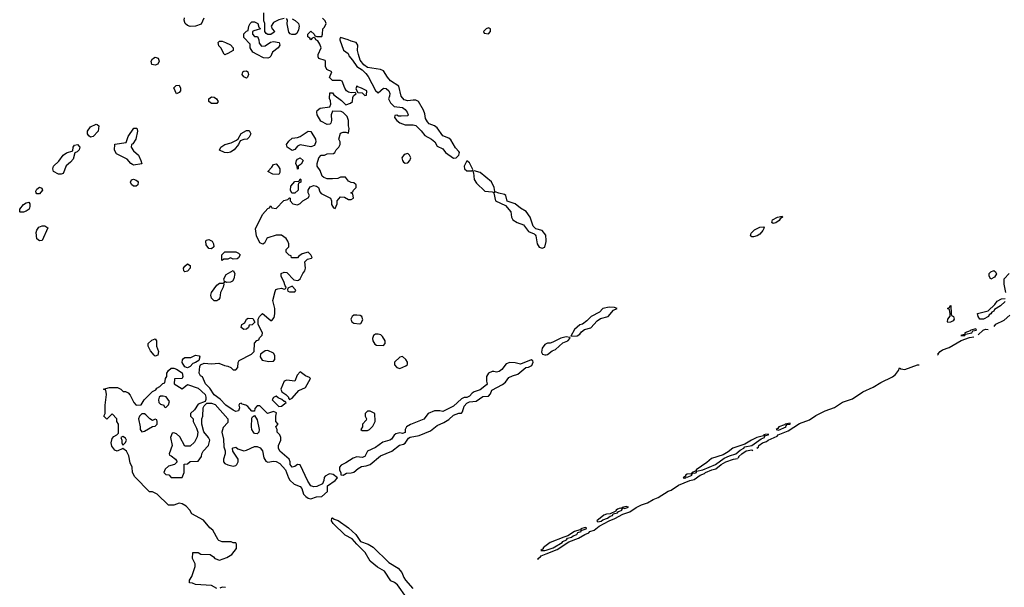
# Model space of a CAD drawing. Header units: inches. Extents: x 2348341 to 2479810, y 460419 to 613669.
# Tile 668 of 721: x 2456082 to 2463410, y 546036 to 550259. Entities that reach past the tile are written whole.
import ezdxf

# ---------------------------------------------------------------- set-up
doc = ezdxf.new("R2010")
doc.units = ezdxf.units.IN
doc.header["$MEASUREMENT"] = 0
for name, color, linetype in [('C4554', 7, 'Continuous'), ('C4555', 7, 'Continuous'), ('C4564', 7, 'Continuous')]:
    doc.layers.add(name, color=color, linetype=linetype)

msp = doc.modelspace()

# ---------------------------------------------------------------- linework, layer by layer
at = {"layer": 'C4554', "color": 2}
for points, elevation in [([(2457550, 546028), (2457508.7, 546048.7), (2457390, 546058), (2457367.3, 546067.3), (2457346, 546070), (2457346, 546090), (2457363.1, 546116.9), (2457388.7, 546190), (2457388, 546210), (2457368, 546250), (2457370, 546294), (2457410, 546294), (2457430, 546282), (2457499.6, 546279.6), (2457523.6, 546263.6), (2457534, 546250), (2457570, 546238), (2457623.1, 546256.9), (2457660.4, 546279.6), (2457696.4, 546323.6), (2457696.4, 546356.4), (2457690, 546366), (2457670, 546366), (2457655.3, 546375.3), (2457590, 546375.3), (2457564.7, 546384.7), (2457558, 546390), (2457520.4, 546460.4), (2457498, 546478), (2457450, 546535.3), (2457363.1, 546583.1), (2457348, 546610), (2457320.4, 546640.4), (2457290, 546658), (2457270, 546662), (2457230, 546646), (2457190, 546646), (2457106, 546730), (2457070, 546746), (2457047.3, 546747.3), (2456938, 546858), (2456922, 546890), (2456918, 546930), (2456903.1, 546963.1), (2456894.6, 547014.6), (2456878, 547050), (2456850, 547068), (2456808.4, 547048.4), (2456790, 547055.3), (2456767, 547087), (2456762.7, 547110), (2456770, 547142), (2456782, 547158), (2456806, 547170), (2456816.4, 547183.6), (2456818, 547250), (2456806, 547270), (2456806, 547290), (2456770, 547326), (2456730, 547286), (2456708.4, 547308.4), (2456718, 547330), (2456718, 547390), (2456728, 547470), (2456722, 547502), (2456706, 547510), (2456750, 547522), (2456810, 547522), (2456834, 547510), (2456852.7, 547492.7), (2456870, 547492), (2456890, 547482), (2456905.4, 547465.4), (2456932, 547410), (2456950, 547392), (2456987.3, 547392.7), (2457008, 547430), (2457070, 547492), (2457094.6, 547505.4), (2457102, 547518), (2457126, 547530), (2457147.3, 547552.7), (2457162, 547558), (2457166, 547590), (2457176.4, 547603.6), (2457178, 547630), (2457188.7, 547650), (2457210, 547666), (2457230, 547666.8), (2457250, 547659.1), (2457290.4, 547630.4), (2457296.3, 547603.7), (2457290, 547588.7), (2457234, 547586), (2457232, 547550), (2457290, 547512), (2457330, 547544.7), (2457410, 547516.4), (2457461.6, 547470), (2457468, 547450), (2457467.3, 547432.7), (2457462, 547418), (2457410, 547398), (2457383.6, 547356.4), (2457354, 547330), (2457354, 547310), (2457374, 547290), (2457374, 547270), (2457398.8, 547218.8), (2457406.8, 547190), (2457403.5, 547156.5), (2457383.6, 547116.4), (2457350, 547086), (2457310, 547086), (2457274.6, 547154.6), (2457250, 547178), (2457230, 547186), (2457218, 547182), (2457204.7, 547150), (2457218, 547090), (2457194, 547030), (2457198, 547018), (2457210, 547014), (2457242, 546990), (2457254, 546970), (2457234, 546950), (2457190, 546938), (2457165.4, 546914.6), (2457154, 546890), (2457170, 546874), (2457191.6, 546871.6), (2457210, 546854), (2457290, 546854), (2457306, 546890), (2457307.3, 546952.7), (2457330, 546954), (2457350, 546972), (2457410, 546974), (2457435.3, 547010), (2457438, 547030), (2457448, 547050), (2457488, 547090), (2457498, 547130), (2457488, 547150), (2457453.6, 547193.6), (2457438, 547250), (2457438, 547290), (2457446, 547310), (2457448, 547370), (2457454, 547386), (2457474, 547406), (2457510, 547406), (2457536.7, 547396.7), (2457630.4, 547290), (2457630, 547262), (2457596, 547224), (2457586, 547190), (2457598, 547138), (2457602, 547082), (2457611.3, 547051.3), (2457611, 547030), (2457598, 546990), (2457598, 546970), (2457610, 546958), (2457630, 546946.8), (2457670, 546938), (2457690, 546942), (2457698, 546950), (2457708, 546970), (2457708, 546990), (2457668.7, 547050), (2457666, 547070), (2457670, 547074), (2457690, 547078), (2457706, 547066), (2457750, 547051.3), (2457770, 547056), (2457830, 547083), (2457850, 547083.8), (2457872.8, 547072.7), (2457890.3, 547050.3), (2457898, 546998), (2457913.7, 546973.7), (2457930, 546967.3), (2457970, 546974), (2457990, 546972.2), (2458017.6, 546957.6), (2458060.5, 546910), (2458082, 546850), (2458092.5, 546832.5), (2458123.8, 546803.8), (2458170, 546786), (2458182.8, 546770), (2458194.8, 546730), (2458210.5, 546710.5), (2458230, 546698.8), (2458250, 546694), (2458290, 546708.2), (2458330, 546712), (2458372.3, 546747.7), (2458374, 546790), (2458429, 546830), (2458448, 546850), (2458415.1, 546875.1), (2458390, 546880.9), (2458381.6, 546878.4), (2458356.3, 546863.7), (2458347.5, 546852.5), (2458346, 546830), (2458334.8, 546805.2), (2458294, 546786), (2458270, 546782.7), (2458249.2, 546790), (2458226.8, 546826.8), (2458170, 546948), (2458150, 546948.7), (2458130, 546935.3), (2458108.7, 546930), (2458094, 546950), (2458095.3, 546970), (2458088.7, 546990), (2458019, 547050), (2458009.2, 547070), (2458009.1, 547090.9), (2458026, 547130), (2458026, 547150), (2458018, 547170), (2457998, 547190), (2457998, 547210), (2457988.9, 547228.9), (2458006, 547250), (2457988.7, 547270), (2457988, 547310), (2457994, 547334), (2457970, 547344), (2457926, 547330), (2457870, 547386), (2457850, 547386), (2457832.7, 547367.3), (2457830, 547346), (2457810, 547346), (2457780.4, 547380.4), (2457766, 547390), (2457738, 547398), (2457730, 547406), (2457718, 547402), (2457714, 547390), (2457718, 547370), (2457711.3, 547350), (2457690, 547344.5), (2457670, 547353.2), (2457616, 547390), (2457575.1, 547435.1), (2457528.3, 547468.3), (2457496.6, 547516.6), (2457466, 547550), (2457442, 547602), (2457428.7, 547610), (2457418, 547630), (2457422, 547678), (2457428.4, 547691.6), (2457456, 547704), (2457510, 547698.8), (2457563.6, 547703.6), (2457605.4, 547685.4), (2457630, 547682), (2457654, 547670), (2457670, 547654), (2457690, 547654), (2457706, 547670), (2457707.3, 547707.3), (2457716.4, 547723.6), (2457806, 547770), (2457826, 547790), (2457828.4, 547851.6), (2457847.3, 547872.7), (2457862, 547878), (2457867.3, 547892.7), (2457887.3, 547912.7), (2457888, 547930), (2457858, 547990), (2457858, 548030), (2457866, 548050), (2457890, 548074), (2457950, 548022), (2457958, 548022), (2457976.4, 548043.6), (2457982, 548070), (2457982, 548110), (2457966.6, 548170), (2457982.5, 548237.5), (2457989.4, 548250.6), (2458003.2, 548256.8), (2458030, 548261), (2458050, 548254), (2458062, 548258), (2458066, 548270), (2458058, 548278), (2458048.7, 548310), (2458028.4, 548348.4), (2458029, 548370), (2458050, 548381), (2458070, 548378), (2458123.4, 548323.4), (2458150, 548319.1), (2458158, 548322), (2458170, 548331), (2458189.4, 548370), (2458205.1, 548390), (2458209.6, 548410), (2458203.3, 548456.7), (2458223.3, 548476.7), (2458254.6, 548485.4), (2458258, 548490), (2458248, 548510), (2458228.4, 548528.4), (2458183.5, 548516.5), (2458159.6, 548500.4), (2458150, 548488), (2458106, 548486), (2458102, 548502), (2458087.3, 548507.3), (2458066, 548530), (2458066, 548550), (2458086, 548570), (2458086, 548590), (2458078, 548610), (2458066, 548630), (2458030, 548655.3), (2457990, 548655.3), (2457930, 548635.3), (2457922, 548630), (2457903.6, 548596.4), (2457891.1, 548588.9), (2457870, 548598), (2457844, 548650), (2457836.4, 548703.6), (2457888, 548810), (2457930, 548854), (2457942, 548858), (2457950, 548874), (2457958, 548858), (2457990, 548854), (2458047.3, 548912.7), (2458078, 548922), (2458090, 548934), (2458094, 548930), (2458094, 548910), (2458114, 548890), (2458150, 548882), (2458170, 548892), (2458188.7, 548911.3), (2458230, 548934), (2458238, 548950), (2458228, 548970), (2458228.4, 548991.6), (2458244, 549016), (2458270, 549026), (2458290, 549021), (2458304.7, 549010), (2458316.9, 548976.9), (2458326.4, 548966.4), (2458394, 548930), (2458402, 548910), (2458403.6, 548883.6), (2458418, 548858), (2458430, 548854), (2458446, 548890), (2458446, 548910), (2458470, 548942), (2458499.6, 548939.6), (2458530, 548922), (2458550, 548922), (2458566, 548930), (2458562, 548962), (2458546, 548970), (2458562, 548978), (2458566, 548990), (2458586, 549010), (2458586, 549030), (2458570, 549046), (2458548.4, 549048.4), (2458530, 549058), (2458507.3, 549087.3), (2458470, 549088), (2458450, 549078), (2458410, 549075.3), (2458370, 549075.3), (2458344.7, 549084.7), (2458334, 549094), (2458318, 549138), (2458295.3, 549170), (2458295.3, 549190), (2458308.4, 549231.6), (2458326, 549250), (2458350, 549252), (2458370, 549262), (2458416.4, 549263.6), (2458428.4, 549271.6), (2458438, 549290), (2458458, 549310), (2458466, 549330), (2458466, 549350), (2458458, 549370), (2458470, 549414), (2458490, 549422), (2458510, 549422), (2458530, 549414), (2458535.3, 549450), (2458528.7, 549468.7), (2458528.7, 549510), (2458518, 549538), (2458490, 549568), (2458475.3, 549575.3), (2458410, 549577.2), (2458399.3, 549550), (2458403, 549510), (2458398.8, 549490), (2458390, 549481.2), (2458370, 549478), (2458324, 549504), (2458296.2, 549550), (2458292.3, 549570), (2458296, 549584), (2458318.6, 549601.4), (2458390, 549611.3), (2458397, 549630), (2458395.5, 549655.5), (2458388.4, 549671.6), (2458390, 549714), (2458410, 549714), (2458419.6, 549699.6), (2458478, 549658), (2458510, 549624.7), (2458543.1, 549636.9), (2458558, 549650), (2458560.4, 549679.6), (2458567.3, 549692.7), (2458586, 549710), (2458578, 549718), (2458550, 549715.3), (2458530, 549719), (2458515.3, 549730), (2458502, 549750), (2458482, 549802), (2458470, 549806), (2458410, 549806), (2458388.4, 549828.4), (2458406, 549870), (2458368.4, 549888.4), (2458358, 549910), (2458358, 549950), (2458354.6, 549954.6), (2458309.1, 549969.1), (2458303.1, 549983.1), (2458303.1, 549996.9), (2458304.5, 550000)], 42), ([(2457614, 550000), (2457610, 549998), (2457607.3, 550000)], 42), ([(2457955.9, 550000), (2457950, 549988), (2457942, 549978), (2457930, 549973.2), (2457895.5, 549975.5), (2457848.2, 550000)], 42), ([(2458528.4, 550000), (2458531.3, 549990), (2458558.8, 549958.8), (2458591.3, 549910), (2458630, 549884.7), (2458658, 549858), (2458674.9, 549834.9), (2458730, 549732), (2458750, 549714), (2458788.7, 549750), (2458810, 549746.8), (2458830.4, 549730.4), (2458837.3, 549710), (2458834.8, 549690), (2458826, 549670), (2458841.1, 549641.1), (2458870, 549614), (2458930, 549604.4), (2458950.2, 549590.2), (2458964.9, 549570), (2458974, 549550), (2458970, 549544), (2458920.9, 549540.9), (2458902, 549542), (2458890, 549548), (2458874, 549546), (2458872, 549530), (2458887.7, 549507.7), (2458910, 549491.3), (2458950, 549476), (2459010, 549476), (2459030.6, 549470.6), (2459070.7, 549430.7), (2459096.8, 549396.8), (2459146.8, 549370), (2459171, 549350), (2459190, 549318), (2459230, 549298), (2459251, 549270), (2459310, 549227.7), (2459330, 549230.7), (2459349.3, 549250), (2459354.5, 549270), (2459350, 549279), (2459326, 549306), (2459290, 549364), (2459277, 549377), (2459230, 549394), (2459190, 549454), (2459170, 549469.2), (2459130, 549485.2), (2459118, 549498), (2459103.3, 549523.3), (2459097.5, 549557.5), (2459086.3, 549586.3), (2459049.3, 549649.3), (2459030, 549659.3), (2459010, 549660.7), (2458970, 549654.3), (2458942.6, 549662.6), (2458920.5, 549690), (2458904.7, 549764.7), (2458842.9, 549802.9), (2458819, 549830), (2458790, 549878), (2458767.3, 549887.3), (2458670, 549904), (2458643.2, 549923.2), (2458617.2, 549957.2), (2458604.3, 550000)], 42), ([(2460000, 548615.6), (2459996.6, 548656.6), (2459970, 548689.2), (2459922.9, 548702.9), (2459903.5, 548723.5), (2459880.9, 548790), (2459851.4, 548831.4), (2459810, 548856), (2459770, 548889.3), (2459710, 548908), (2459699.3, 548950), (2459690, 548959.3), (2459647, 548967), (2459621, 548979), (2459611.6, 548968.4), (2459622.8, 548910), (2459697.3, 548877.3), (2459737.3, 548830), (2459742, 548790), (2459751, 548770), (2459784.7, 548750), (2459832.2, 548732.2), (2459870, 548682.8), (2459910, 548666.8), (2459918.8, 548658.8), (2459924, 548650), (2459933, 548590), (2459947.1, 548567.1), (2459970, 548559.1), (2459990, 548566.8), (2460000, 548608.1)], 42), ([(2460000, 547846.9), (2459990, 547841.2), (2459970, 547815.3), (2459965.8, 547785.8), (2459972, 547770), (2459990, 547764.9), (2460000, 547766.1)], 42), ([(2458960.7, 545960.7), (2458893.8, 546053.8), (2458871.9, 546071.9), (2458845.1, 546085.1), (2458795.9, 546155.9), (2458744.7, 546184.8), (2458689.6, 546229.6), (2458654.3, 546294.3), (2458590, 546356), (2458557.2, 546397.3), (2458504.2, 546424.2), (2458415.1, 546510), (2458402.9, 546530), (2458404, 546550), (2458410, 546553.4), (2458422.8, 546542.8), (2458453.4, 546533.4), (2458530, 546479.5), (2458584.9, 546430), (2458617.6, 546377.6), (2458675.8, 546355.8), (2458713.4, 546333.4), (2458830, 546220.5), (2458898.7, 546178.7), (2458926.9, 546146.9), (2458941.3, 546110), (2458954.4, 546090), (2459007.5, 546027.5)], 38), ([(2460000, 546347.3), (2459977, 546330), (2459977, 546323), (2459961, 546310), (2459990, 546308.8), (2460000, 546312.3)], 42), ([(2459942.4, 546241.9), (2459942, 546242), (2459938, 546250), (2459958, 546262), (2459963, 546270), (2460000, 546284.7)], 38), ([(2457614.6, 546034.6), (2457590, 546038), (2457571.6, 546028.4)], 42)]:
    msp.add_lwpolyline(points, dxfattribs=dict(at, elevation=elevation))
at = {"layer": 'C4554', "color": 2, "elevation": 42}
for points in [[(2457090, 549919.3), (2457065.1, 549925.1), (2457059.5, 549950), (2457070, 549966.8), (2457090, 549979.1), (2457112.4, 549972.4), (2457120.7, 549950), (2457110, 549929)], [(2457770, 549824), (2457750, 549834), (2457737.2, 549850), (2457742, 549870), (2457750, 549876), (2457770, 549878.8), (2457781, 549870), (2457786, 549850), (2457778, 549830)], [(2457250, 549708), (2457228.4, 549751.6), (2457246, 549770), (2457270, 549771.3), (2457278, 549750), (2457278, 549730), (2457270, 549718)], [(2458590, 549766), (2458584.7, 549744.7), (2458598, 549718), (2458630, 549714), (2458650, 549694), (2458662, 549698), (2458666, 549730), (2458626, 549750), (2458598, 549758)], [(2457510, 549634), (2457489.3, 549649.3), (2457489.3, 549670.7), (2457510, 549686), (2457530, 549682.8), (2457546, 549670), (2457558.8, 549650), (2457550, 549635.3)], [(2456610, 549384), (2456595.5, 549395.5), (2456586.6, 549410), (2456587, 549430), (2456610, 549460.5), (2456650, 549481), (2456658.8, 549478.8), (2456671.3, 549470), (2456666.8, 549430), (2456630, 549389)], [(2456930, 549177.2), (2456921.5, 549181.5), (2456909.4, 549189.4), (2456882, 549222), (2456802, 549262), (2456788.7, 549288.7), (2456790, 549332), (2456875.3, 549344.7), (2456889.4, 549390.6), (2456932.7, 549452.7), (2456952.7, 549452.7), (2456958, 549430), (2456946, 549370), (2456923.6, 549336.4), (2456914, 549330), (2456912, 549310), (2456930, 549282), (2456966, 549250), (2456984.7, 549210), (2456990, 549186)], [(2457630, 549269.3), (2457606, 549270), (2457570, 549288), (2457578, 549310), (2457608, 549330), (2457656.5, 549343.5), (2457696.4, 549363.6), (2457708.4, 549371.6), (2457729.1, 549410.9), (2457770, 549434), (2457790, 549434), (2457802, 549410), (2457790, 549386), (2457774, 549370), (2457750, 549368), (2457723.6, 549356.4), (2457711.3, 549330), (2457678, 549290), (2457650, 549273.2)], [(2458250, 549312.7), (2458170, 549327), (2458150, 549319), (2458130, 549294), (2458110, 549286.6), (2458073.2, 549310), (2458068.7, 549330), (2458085.2, 549354.8), (2458110, 549378), (2458150, 549382.8), (2458170, 549390.6), (2458229.6, 549430.4), (2458250, 549426.8), (2458282.8, 549370), (2458286.8, 549350), (2458276.8, 549323.2)], [(2456370, 549109), (2456334, 549130), (2456329.2, 549150), (2456333.2, 549170), (2456374.2, 549205.8), (2456405.2, 549250), (2456430, 549268), (2456476.4, 549283.6), (2456481.2, 549310), (2456490, 549324.7), (2456512, 549330), (2456530.6, 549310.6), (2456524.7, 549290), (2456510, 549275.3), (2456491.3, 549268.7), (2456479.1, 549220.9), (2456460.7, 549199.3), (2456427.3, 549172.7), (2456404.7, 549115.3), (2456390, 549109)], [(2458970, 549264), (2458944.5, 549255.5), (2458927.3, 549230), (2458930.8, 549210), (2458939.1, 549199.1), (2458950, 549190.8), (2458970, 549194.8), (2458985.2, 549210), (2458994, 549230), (2458984, 549250)], [(2458010, 549108), (2457966, 549110), (2457928.7, 549130), (2457958.6, 549161.4), (2457970, 549182), (2457990, 549186), (2458006, 549170), (2458017.3, 549150), (2458018, 549122)], [(2458150, 549146), (2458147.3, 549167.3), (2458138, 549190), (2458142, 549210), (2458150, 549222), (2458170, 549231.3), (2458192, 549210), (2458176.9, 549183.1), (2458154, 549170), (2458154, 549150)], [(2459410, 549209.2), (2459390.5, 549170), (2459393.4, 549150), (2459410, 549133.4), (2459450, 549134), (2459454.6, 549145.4), (2459430, 549194)], [(2459465.4, 549134.6), (2459454, 549130), (2459459.8, 549119.8), (2459464, 549070), (2459481.6, 549041.6), (2459543.4, 548983.4), (2459599.3, 548979.3), (2459610, 548972), (2459619, 548981), (2459613.6, 549010), (2459593.6, 549053.6), (2459510, 549120.9)], [(2456930, 549019), (2456912.9, 549032.9), (2456906, 549050), (2456913.2, 549066.8), (2456930, 549073.4), (2456950, 549066), (2456958, 549058), (2456962.8, 549050), (2456961, 549030), (2456950, 549021.2)], [(2458107.3, 548967.3), (2458098, 548990), (2458100.4, 549019.6), (2458130, 549054), (2458162, 549058), (2458170, 549074), (2458174, 549070), (2458174, 549050), (2458158, 549042), (2458154, 549030), (2458154, 548990), (2458130, 548968)], [(2456210, 548962), (2456204, 548970), (2456203.2, 548983.2), (2456210, 548998.8), (2456230, 549013.4), (2456246, 549006), (2456250.7, 548990), (2456230, 548964)], [(2456085.6, 548825.6), (2456082, 548830), (2456083.7, 548850), (2456110, 548884), (2456130, 548897.3), (2456150, 548902), (2456158, 548890), (2456158, 548870), (2456151.3, 548850), (2456130, 548834), (2456110, 548826)], [(2456230, 548614), (2456210, 548629), (2456205.2, 548674.8), (2456210, 548694), (2456224, 548716), (2456250, 548724.7), (2456270, 548724.7), (2456291, 548710), (2456250, 548615.3)], [(2457510, 548554), (2457490, 548557.2), (2457470, 548584), (2457466.6, 548610), (2457470, 548618), (2457490, 548624), (2457514, 548610), (2457524, 548590), (2457526, 548570)], [(2457670, 548478), (2457650, 548488), (2457630, 548478), (2457602, 548478), (2457590, 548468), (2457586, 548470), (2457586, 548510), (2457610, 548532), (2457690.9, 548530.9), (2457710, 548522), (2457722, 548510), (2457710, 548486), (2457699.6, 548480.4)], [(2457310, 548384), (2457304, 548390), (2457300.9, 548410), (2457310, 548426), (2457330, 548442.8), (2457351, 548430), (2457351, 548410), (2457330, 548389)], [(2457623.1, 548303.1), (2457612.7, 548307.3), (2457602, 548302), (2457606, 548310), (2457602, 548330), (2457618, 548362), (2457672, 548392), (2457682, 548370), (2457676, 548330), (2457666.4, 548313.6), (2457650, 548305.2)], [(2457530, 548168), (2457510, 548188), (2457505.2, 548210), (2457509, 548230), (2457550, 548284.7), (2457570, 548298), (2457599.6, 548299.6), (2457602, 548290), (2457596, 548270), (2457576, 548230), (2457571.1, 548188.9), (2457563.6, 548176.4), (2457550, 548168)], [(2458110, 548275.3), (2458078, 548262), (2458074, 548250), (2458078, 548238), (2458090, 548234), (2458130, 548234), (2458136.4, 548243.6), (2458135.3, 548250)], [(2458590, 548061.2), (2458570, 548059.3), (2458556, 548050), (2458547.3, 548030), (2458554.8, 548010), (2458570, 548001.6), (2458610, 547996), (2458620.4, 547999.6), (2458634.6, 548025.4), (2458628, 548050), (2458617.2, 548057.2)], [(2457750, 547954), (2457730, 547968), (2457735.3, 547990), (2457756.5, 548003.5), (2457769.1, 548030.9), (2457781.2, 548038.8), (2457816, 548036), (2457832.7, 548007.3), (2457811.6, 547988.4), (2457790, 547986), (2457784.7, 547970), (2457770, 547955.3)], [(2458750, 547919.3), (2458730, 547919.3), (2458716, 547910), (2458707.5, 547887.5), (2458710.7, 547870), (2458724.5, 547844.5), (2458738, 547838), (2458790, 547834.8), (2458802.7, 547850), (2458800.9, 547870), (2458782, 547902), (2458770, 547913.2)], [(2457090, 547755.3), (2457082, 547762), (2457054.6, 547794.6), (2457038, 547830), (2457038, 547850), (2457066.3, 547873.7), (2457090, 547884.7), (2457101, 547870), (2457100.7, 547830), (2457115.5, 547790), (2457110, 547764)], [(2457930, 547798), (2457910, 547795.3), (2457874, 547770), (2457872, 547750), (2457886.8, 547726.8), (2457936.9, 547716.9), (2457970, 547718), (2457982, 547730), (2457980.4, 547760.4), (2457970, 547778)], [(2457330, 547669.4), (2457310, 547676), (2457290, 547708.7), (2457292.7, 547727.3), (2457301.5, 547738.5), (2457310, 547746), (2457354.6, 547745.4), (2457390, 547762), (2457418, 547758), (2457422, 547750), (2457416, 547724), (2457391.3, 547708.7), (2457370, 547702), (2457350, 547679)], [(2459888.4, 547728.4), (2459810, 547696), (2459770, 547706.6), (2459730, 547709.3), (2459702.5, 547697.5), (2459670, 547655.3), (2459650, 547642), (2459630, 547635.3), (2459610, 547642), (2459599.6, 547640.4), (2459571, 547629), (2459555.3, 547604.7), (2459555.5, 547570), (2459560.5, 547550), (2459557.3, 547542.7), (2459510, 547505.2), (2459464.7, 547490), (2459450, 547481.2), (2459430, 547459), (2459411, 547449), (2459390, 547448.7), (2459370, 547439), (2459310, 547383.7), (2459230, 547342.7), (2459209.1, 547349.1), (2459170, 547349.2), (2459122, 547330), (2459090, 547288), (2458990, 547247), (2458961, 547230), (2458950.8, 547210), (2458950, 547188.7), (2458930, 547179), (2458910, 547185.2), (2458882.5, 547177.5), (2458870, 547169), (2458850, 547139), (2458838, 547130), (2458784.4, 547115.6), (2458730, 547077.2), (2458670, 547048.7), (2458650, 547009.2), (2458630, 547002.7), (2458590, 547006), (2458563.4, 546996.6), (2458510, 546961.2), (2458474.4, 546945.6), (2458461, 546930), (2458461, 546910), (2458472.7, 546887.3), (2458472.7, 546872.7), (2458490, 546871.3), (2458515.5, 546884.5), (2458550, 546886.8), (2458570, 546891.3), (2458600.1, 546919.9), (2458625.4, 546934.6), (2458660.2, 546939.8), (2458690, 546950.8), (2458766.5, 547013.5), (2458851.8, 547048.2), (2458907.6, 547092.4), (2458939.6, 547100.4), (2458951.6, 547108.4), (2458974.5, 547145.5), (2458987.2, 547152.8), (2459054.5, 547165.5), (2459139.5, 547200.5), (2459190, 547240.5), (2459238.7, 547261.3), (2459276.2, 547283.8), (2459310, 547317.3), (2459350.9, 547330.9), (2459370, 547331.3), (2459378.6, 547341.4), (2459390, 547384.7), (2459410, 547406.8), (2459430, 547416), (2459478.4, 547421.6), (2459530, 547454.8), (2459570, 547458.8), (2459585.1, 547474.9), (2459596.6, 547503.4), (2459675.9, 547544.1), (2459696.9, 547563.1), (2459722.5, 547597.5), (2459749.7, 547610.3), (2459790, 547620.7), (2459849, 547671), (2459870, 547674), (2459893.4, 547686.6), (2459904, 547710), (2459900.4, 547720.4)], [(2458930, 547752.3), (2458910, 547748.7), (2458872, 547710), (2458872, 547690), (2458890, 547672), (2458910, 547664.7), (2458956.4, 547683.6), (2458967.3, 547692.7), (2458968, 547710), (2458955.3, 547730)], [(2458170, 547638), (2458146.4, 547613.6), (2458130, 547568.7), (2458070, 547578), (2458051.3, 547568.7), (2458024.7, 547510), (2458032, 547490), (2458062, 547470), (2458082, 547450), (2458082, 547442), (2458090, 547434), (2458110, 547442), (2458160.2, 547499.8), (2458210, 547522), (2458246, 547590), (2458238, 547598), (2458210, 547608.7)], [(2457150, 547459), (2457130, 547459), (2457121, 547450), (2457116, 547430), (2457118, 547410), (2457130, 547398), (2457154, 547390), (2457158, 547378), (2457170, 547374), (2457190, 547394), (2457198, 547418), (2457172.1, 547452.1)], [(2457990, 547458), (2457971.6, 547448.4), (2457962, 547430), (2458010, 547382), (2458030, 547384.7), (2458066, 547410), (2458058, 547418), (2458050, 547418), (2458034, 547434), (2458004.7, 547444.7)], [(2458690, 547346), (2458670, 547346), (2458654, 547330), (2458654, 547310), (2458662, 547290), (2458659.6, 547280.4), (2458634, 547250), (2458634, 547230), (2458622, 547210), (2458630, 547202), (2458670, 547202), (2458686, 547210), (2458710, 547234), (2458728, 547270), (2458726, 547330)], [(2457010, 547326), (2456990, 547326), (2456974, 547310), (2456966.8, 547290), (2456978.8, 547230), (2456978, 547210), (2456990, 547192), (2457010, 547198), (2457070, 547232), (2457090, 547234), (2457106, 547250), (2457106, 547270), (2457102, 547282), (2457090, 547286), (2457070, 547278), (2457050, 547288.7), (2457020.1, 547320.1)], [(2457850, 547177.2), (2457830, 547180.9), (2457820.9, 547190), (2457810, 547209), (2457806, 547230), (2457810, 547294), (2457815.3, 547304.7), (2457830, 547314), (2457850, 547282), (2457864, 547210), (2457862.8, 547190)], [(2456850, 547158), (2456834, 547150), (2456842, 547130), (2456842, 547110), (2456850, 547094), (2456870, 547114), (2456878, 547130), (2456870, 547146)]]:
    msp.add_lwpolyline(points, close=True, dxfattribs=at)
at = {"layer": 'C4555', "color": 2, "elevation": 42}
for points in [[(2457452, 550270), (2457433.7, 550226.3), (2457390.6, 550209.4), (2457350, 550209.2), (2457330, 550216), (2457313.2, 550230), (2457310, 550238), (2457305.2, 550254.8), (2457308.4, 550271.6)], [(2458050, 550268.7), (2458010, 550258), (2457970, 550238), (2457954, 550210), (2457962, 550190), (2457978, 550170), (2457975.3, 550164.7), (2457950, 550148.7), (2457928.9, 550148.9), (2457916.4, 550156.4), (2457906, 550170), (2457906, 550230), (2457898, 550250), (2457898, 550310)], [(2458110, 550266), (2458132.8, 550252.8), (2458158, 550230), (2458162, 550210), (2458156.9, 550183.1), (2458143.6, 550156.4), (2458132, 550148), (2458108.4, 550148.4), (2458094, 550154), (2458085.2, 550165.2), (2458072.7, 550227.3), (2458076.4, 550256.4), (2458068, 550268)], [(2458304.5, 550000), (2458326, 550050), (2458316.4, 550076.4), (2458302, 550102), (2458286, 550110), (2458282, 550122), (2458270, 550126), (2458258, 550122), (2458250, 550108), (2458242, 550122), (2458226, 550130), (2458226, 550150), (2458250, 550174), (2458274, 550150), (2458278, 550138), (2458292.7, 550132.7), (2458330, 550134), (2458335.3, 550150), (2458338, 550190), (2458350, 550202), (2458362, 550230), (2458355.3, 550250), (2458335.3, 550270)], [(2457848.2, 550000), (2457816.4, 550016.4), (2457798, 550050), (2457796.4, 550076.4), (2457750, 550126), (2457750, 550154), (2457770, 550174), (2457782, 550178), (2457788, 550210), (2457798, 550230), (2457810, 550242), (2457830, 550242), (2457854, 550230), (2457862, 550202), (2457874, 550190), (2457823.6, 550176.4), (2457814, 550170), (2457814, 550150), (2457830, 550134), (2457852.7, 550132.7), (2457862, 550110), (2457863.6, 550083.6), (2457882, 550062), (2457910, 550064), (2457949.4, 550090.6), (2457970, 550097.3), (2458014, 550090), (2458018, 550070), (2458006.8, 550050), (2457963.8, 550016.2), (2457955.9, 550000)], [(2458604.3, 550000), (2458595.3, 550030), (2458598, 550070), (2458586, 550090), (2458550, 550098), (2458526, 550110), (2458470, 550126), (2458463.6, 550116.4), (2458464.7, 550110), (2458491.1, 550031.1), (2458526.4, 550006.4), (2458528.4, 550000)], [(2457607.3, 550000), (2457603.1, 550003.1), (2457578, 550050), (2457564.7, 550064.7), (2457558, 550090), (2457570, 550098), (2457590, 550098), (2457614, 550090), (2457650.9, 550070.9), (2457672, 550050), (2457672, 550030), (2457630, 550008), (2457614, 550000)]]:
    msp.add_lwpolyline(points, dxfattribs=at)
msp.add_lwpolyline([(2459570, 550198), (2459554, 550190), (2459534, 550170), (2459538, 550158), (2459570, 550154), (2459586, 550170), (2459586, 550190)], close=True, dxfattribs=at)
at = {"layer": 'C4564', "color": 2}
for points, elevation in [([(2461690, 548742.7), (2461679, 548750), (2461685.1, 548770), (2461722, 548790), (2461756.9, 548796.9), (2461758, 548790), (2461742, 548778), (2461735.6, 548764.4), (2461710, 548746.6)], 38), ([(2461542.9, 548642.9), (2461530, 548643.7), (2461521.2, 548650), (2461526, 548670), (2461550, 548694.6), (2461590, 548715.3), (2461616.7, 548716.7), (2461622.8, 548710), (2461613, 548690), (2461590, 548663.7), (2461570, 548649.6)], 38), ([(2463310, 548328), (2463298, 548350), (2463298, 548370), (2463310, 548382), (2463331.6, 548391.6), (2463343.6, 548383.6), (2463351.6, 548368.4), (2463336.9, 548343.1)], 38), ([(2460470, 548119), (2460421, 548110), (2460396.7, 548083.3), (2460336, 548050), (2460302.5, 548017.5), (2460270, 547994), (2460250, 547989), (2460210, 547954), (2460184.7, 547904.7), (2460230, 547906), (2460250, 547918.8), (2460262.4, 547937.6), (2460285.1, 547954.9), (2460332.7, 547967.3), (2460380.6, 548019.4), (2460404.4, 548035.6), (2460462, 548050), (2460501.2, 548098.8), (2460528, 548110), (2460510, 548117.2)], 42), ([(2462990, 548006), (2462988, 548010), (2462988.7, 548030), (2463007.3, 548052.7), (2463008, 548070), (2463002, 548102), (2462986, 548110), (2463002, 548118), (2463006, 548130), (2463012, 548132), (2463014, 548070), (2463018, 548058), (2463031.6, 548051.6), (2463038, 548030), (2463030, 548018), (2463010, 548008)], 38), ([(2463198.4, 547958.4), (2463161, 547950), (2463156.8, 547943.2), (2463117.3, 547930), (2463119.8, 547920.2), (2463087.3, 547910), (2463110, 547908.6), (2463117.2, 547910), (2463120.2, 547919.8), (2463169.2, 547930), (2463176.5, 547943.5), (2463202.7, 547950)], 42), ([(2461815.9, 547255.9), (2461778, 547250), (2461774.8, 547245.2), (2461730.7, 547230), (2461723.4, 547216.6), (2461711, 547210), (2461730, 547206), (2461786.6, 547230), (2461785.2, 547234.8), (2461794, 547246), (2461817, 547250)], 42), ([(2461655.1, 547175.1), (2461630, 547172.8), (2461621, 547170), (2461617.3, 547162.7), (2461569.2, 547150.8), (2461528.3, 547131.7), (2461479.9, 547100.1), (2461389.1, 547070.9), (2461355.9, 547044.1), (2461318.2, 547021.8), (2461230, 546994.7), (2461195.5, 546964.5), (2461117.3, 546910), (2461119.8, 546900.2), (2461110, 546901.2), (2461086.8, 546890), (2461079.9, 546880.1), (2461050, 546876.9), (2461036.3, 546870), (2461038, 546862), (2461021, 546850), (2461030, 546848.2), (2461039, 546850), (2461042, 546858), (2461050, 546856.3), (2461086, 546870), (2461080.4, 546879.6), (2461090, 546882), (2461092.5, 546887.5), (2461104.7, 546884.7), (2461118, 546890), (2461120.1, 546899.9), (2461166, 546910), (2461259.7, 546950), (2461324.1, 546995.9), (2461364.7, 547015.2), (2461412.6, 547030), (2461443, 547057), (2461471.2, 547070), (2461478.9, 547081.1), (2461530, 547090.4), (2461599.3, 547140.7), (2461626, 547150), (2461624, 547156), (2461633.8, 547166.2), (2461656, 547170)], 42), ([(2460596.6, 546636.6), (2460564.7, 546630), (2460558, 546622), (2460550, 546623.7), (2460530, 546616.9), (2460520.5, 546610), (2460518, 546602), (2460477.6, 546582.4), (2460450, 546580.4), (2460430, 546573.5), (2460377.3, 546530), (2460383.7, 546523.7), (2460410, 546527.2), (2460423, 546537), (2460458, 546550), (2460475.5, 546564.4), (2460494, 546570), (2460498, 546582), (2460530, 546589.3), (2460538.9, 546601.1), (2460566, 546610), (2460563.1, 546616.9), (2460573.6, 546626.4), (2460583.4, 546623.4), (2460612, 546632)], 42)]:
    msp.add_lwpolyline(points, close=True, dxfattribs=dict(at, elevation=elevation))
for points, elevation in [([(2460000, 548608.1), (2460000.5, 548610), (2460000, 548615.6)], 42), ([(2463422, 548230), (2463408, 548290), (2463408, 548330), (2463446, 548370)], 38), ([(2463416.9, 548163.1), (2463382, 548130), (2463338, 548102), (2463331.3, 548090), (2463316, 548084), (2463310.8, 548070), (2463298, 548062), (2463292.7, 548050), (2463256, 548030), (2463228.7, 548030), (2463215.3, 548050), (2463210, 548074), (2463290, 548094), (2463340.4, 548139.6), (2463356.4, 548163.6), (2463390, 548182), (2463416.4, 548183.6)], 38), ([(2463335.3, 547976.9), (2463347.6, 547992.4), (2463410, 548022.6), (2463450, 548059.8)], 38), ([(2463215.5, 547915.4), (2463253.6, 547950), (2463270, 547956.1), (2463289.3, 547953.3)], 38), ([(2460000, 547766.1), (2460010, 547767.3), (2460045.6, 547794.4), (2460070, 547806), (2460124.5, 547855.5), (2460162, 547870), (2460178, 547890), (2460175.3, 547895.3), (2460150, 547899.3), (2460110, 547889), (2460050, 547859.3), (2460030, 547852.7), (2460010, 547852.7), (2460000, 547846.9)], 42), ([(2462919.4, 547763.4), (2462915.1, 547770), (2462931.6, 547790), (2462950, 547802.3), (2462999.4, 547820.6), (2463088.6, 547871.4), (2463150, 547893.8), (2463182.1, 547898.3)], 38), ([(2461569.7, 547069.9), (2461569.4, 547070), (2461580.7, 547079.3), (2461583.5, 547090), (2461609.9, 547110.1), (2461640.3, 547119.7), (2461652, 547130), (2461718.6, 547161.4), (2461728, 547170), (2461800.3, 547199.7), (2461885.8, 547254.2), (2461959.3, 547280.7), (2462006.3, 547313.7), (2462075.8, 547350), (2462146.2, 547373.8), (2462206.1, 547413.9), (2462280.9, 547439.1), (2462356.9, 547490), (2462434.7, 547525.3), (2462490, 547558.4), (2462578.4, 547601.6), (2462599.9, 547620.1), (2462622.7, 547650), (2462630, 547667.7), (2462640.3, 547660.3), (2462670, 547656.8), (2462764, 547690), (2462776.3, 547690)], 38), ([(2461426.3, 546996.2), (2461434.9, 547005.1), (2461434.3, 547010), (2461456.4, 547030), (2461490, 547052.1), (2461530, 547057.6), (2461538.6, 547053.9)], 38), ([(2460000, 546284.7), (2460082.5, 546317.5), (2460170, 546373.9), (2460239.7, 546400.3), (2460288, 546430), (2460318.7, 546441.3), (2460326.3, 546450), (2460358, 546462), (2460393.5, 546490), (2460469.1, 546530.9), (2460512.1, 546547.9), (2460570, 546579.4), (2460623.2, 546596.8), (2460669.7, 546630), (2460709.5, 546650.5), (2460755.5, 546664.5), (2460797, 546690), (2460834.7, 546705.3), (2460908, 546750), (2460930, 546758.2), (2460985, 546795), (2461069.6, 546830), (2461101.4, 546838.5), (2461146.3, 546870), (2461177.8, 546882.2), (2461186.3, 546890), (2461233.2, 546910), (2461262.8, 546917.2), (2461303.5, 546950), (2461338.4, 546970), (2461395.3, 546990), (2461423.2, 546994.6)], 38), ([(2460000, 546312.3), (2460052, 546330), (2460119.1, 546370), (2460123.3, 546376.7), (2460152.2, 546390), (2460158.7, 546401.3), (2460189.2, 546410), (2460200.9, 546419.1), (2460229.6, 546430), (2460237.2, 546442.8), (2460260.9, 546450), (2460260.9, 546459.1), (2460298, 546470), (2460299.3, 546479.3), (2460290, 546481.2), (2460258.8, 546470), (2460258.8, 546461.2), (2460250, 546462.7), (2460210, 546451.1), (2460162, 546418), (2460130.8, 546410), (2460030, 546369.8), (2460000, 546347.3)], 42)]:
    msp.add_lwpolyline(points, dxfattribs=dict(at, elevation=elevation))

doc.saveas('drawing.dxf')
